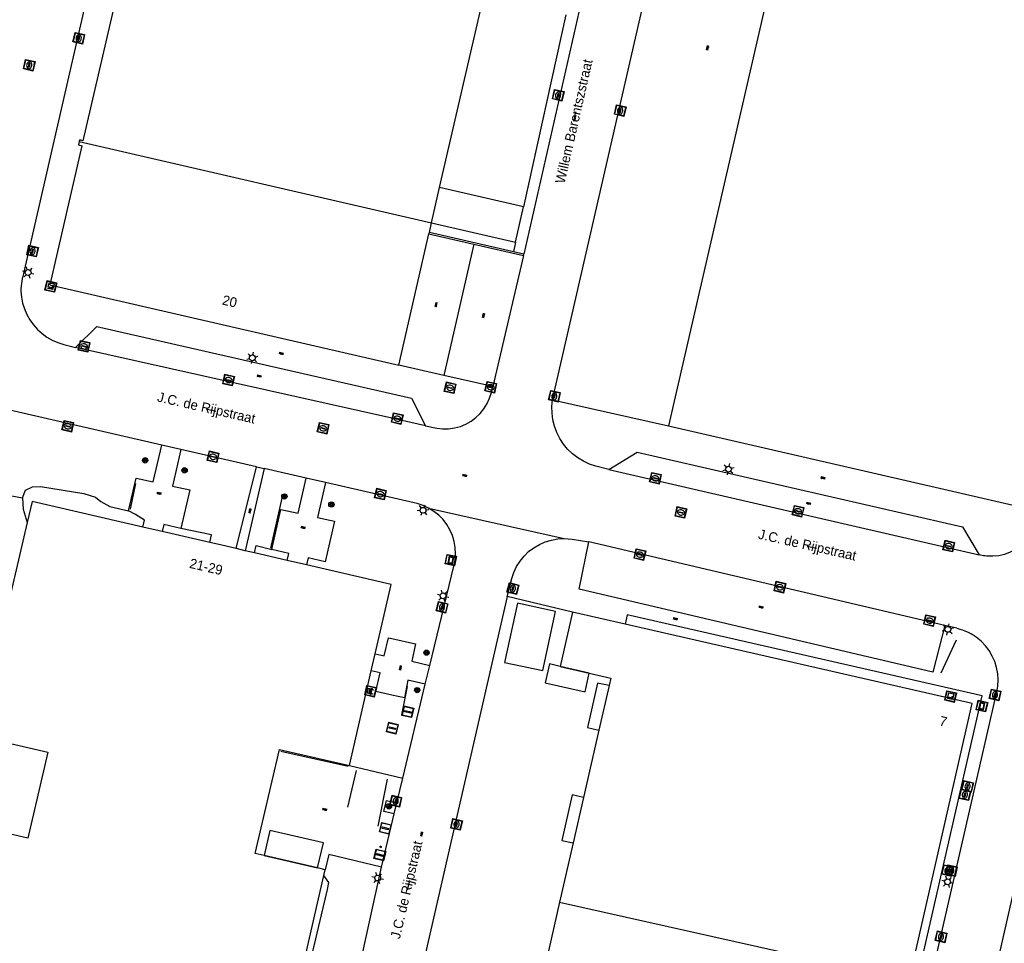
# Model space of a CAD drawing. Header units: metres. Extents: x 93870 to 95789, y 463036 to 464040.
# Tile 262 of 344: x 94962 to 95063, y 463839 to 463934. Entities that reach past the tile are written whole.
import ezdxf
from ezdxf.enums import TextEntityAlignment as Align

# ---------------------------------------------------------------- set-up
doc = ezdxf.new("R2010")
doc.units = ezdxf.units.M
doc.header["$LTSCALE"] = 25.4
for name, color, linetype in [('B_BEBOUWINGSGRENS_0', 1, 'Continuous'), ('B_LUIFEL_1', 200, 'Continuous'), ('B_TUSSENMUUR_0', 7, 'Continuous'), ('G_GRENS_ALGEMEEN_0', 7, 'Continuous'), ('Q_BANK_0', 7, 'Continuous'), ('Q_BOOM_0', 3, 'Continuous'), ('Q_BRANDKRAAN_0', 5, 'Continuous'), ('Q_CAI-KAST_0', 10, 'Continuous'), ('Q_FIETSENREK_LIJN_0', 7, 'Continuous'), ('Q_INSPECTIE_OF_RIOOLPUT_0', 253, 'Continuous'), ('Q_KOLK_0', 254, 'Continuous'), ('Q_LICHTMAST_0', 2, 'Continuous'), ('Q_STRAATNAAMBORD_0', 7, 'Continuous'), ('Q_VLAGGENMAST_0', 191, 'Continuous'), ('Q_WATERLEIDINGPUT_0', 5, 'Continuous'), ('S_GBKN_SYMBOOL_OV_GROOT_0', 7, 'Continuous'), ('T_CULTUURGRENS_0', 76, 'Continuous'), ('T_HEK_0', 57, 'Continuous'), ('V_WEGGRENS_0', 7, 'Continuous'), ('Z_GBKN_HUISNUMMER_0', 252, 'Continuous'), ('Z_STRAATNAAM_0', 252, 'Continuous')]:
    doc.layers.add(name, color=color, linetype=linetype)
doc.layers.add('Q_AFSLUITPAAL_0', color=7, linetype='Continuous', true_color=0xf86a3a)
doc.layers.add('Q_PAALTJE_0', color=7, linetype='Continuous', true_color=0x666666)

# ---------------------------------------------------------------- blocks, each defined once
blk = doc.blocks.new('Q_STRAATNAAMBORD')
for points in [[(-0.5, 0.5), (0.5, 0.5), (0.5, -0.5), (-0.5, -0.5)], [(-0.37, 0.22), (0.36, 0.22), (0.36, -0.21), (-0.37, -0.21)]]:
    blk.add_lwpolyline(points, close=True)
for points in [[(-0.44, 0.46), (0.44, 0.46, -0.414214), (0.46, 0.44), (0.46, -0.44, -0.414214), (0.44, -0.46), (-0.44, -0.46, -0.414214), (-0.46, -0.44), (-0.46, 0.44), (-0.46, 0.44), (-0.46, 0.45), (-0.46, 0.45), (-0.46, 0.45), (-0.46, 0.45), (-0.46, 0.45), (-0.46, 0.45), (-0.46, 0.46), (-0.46, 0.46), (-0.46, 0.46), (-0.45, 0.46), (-0.45, 0.46), (-0.45, 0.46), (-0.45, 0.46), (-0.45, 0.46), (-0.45, 0.46), (-0.44, 0.46), (-0.44, 0.46)], [(-0.29, 0.16), (0.28, 0.16, -0.414214), (0.3, 0.14), (0.3, -0.13, -0.414214), (0.28, -0.16), (-0.29, -0.16, -0.414214), (-0.31, -0.13), (-0.31, 0.14), (-0.31, 0.14), (-0.31, 0.14), (-0.31, 0.14), (-0.31, 0.15), (-0.31, 0.15), (-0.31, 0.15), (-0.3, 0.15), (-0.3, 0.15), (-0.3, 0.15), (-0.3, 0.16), (-0.3, 0.16), (-0.3, 0.16), (-0.3, 0.16), (-0.29, 0.16), (-0.29, 0.16), (-0.29, 0.16), (-0.29, 0.16), (-0.29, 0.16)]]:
    blk.add_lwpolyline(points, format="xyb")
blk = doc.blocks.new('Q_CAI-KAST')
for points in [[(-0.5, 0.5), (0.5, 0.5), (0.5, -0.5), (-0.5, -0.5)], [(-0.26, 0.26), (0.25, 0.26), (0.25, 0.19), (-0.26, 0.19)], [(-0.26, 0.11), (0.25, 0.11), (0.25, -0.33), (-0.26, -0.33)]]:
    blk.add_lwpolyline(points, close=True)
blk.add_lwpolyline([(-0.44, 0.46), (0.44, 0.46, -0.414214), (0.46, 0.44), (0.46, -0.44, -0.414214), (0.44, -0.46), (-0.44, -0.46, -0.414214), (-0.46, -0.44), (-0.46, 0.44), (-0.46, 0.44), (-0.46, 0.45), (-0.46, 0.45), (-0.46, 0.45), (-0.46, 0.45), (-0.46, 0.45), (-0.46, 0.45), (-0.46, 0.46), (-0.46, 0.46), (-0.46, 0.46), (-0.45, 0.46), (-0.45, 0.46), (-0.45, 0.46), (-0.45, 0.46), (-0.45, 0.46), (-0.45, 0.46), (-0.44, 0.46), (-0.44, 0.46)], format="xyb")
blk.add_circle((-0.18, -0.03), 0.0354)
blk = doc.blocks.new('Q_LICHTMAST')
for points in [[(-0.26, 0.15), (-0.52, 0.3)], [(0, 0.3), (0, 0.6)], [(0.26, 0.15), (0.52, 0.3)], [(-0.26, -0.15), (-0.52, -0.3)], [(0, -0.3), (0, -0.6)], [(0.26, -0.15), (0.52, -0.3)]]:
    blk.add_lwpolyline(points)
blk.add_circle((0, 0), 0.3)
blk = doc.blocks.new('Q_VLAGGENMAST')
for points in [[(-0.5, 0.5), (0.5, 0.5), (0.5, -0.5), (-0.5, -0.5)], [(-0.08, 0.33), (0.07, 0.33), (0.07, -0.33), (-0.08, -0.33)]]:
    blk.add_lwpolyline(points, close=True)
blk.add_lwpolyline([(-0.44, 0.46), (0.44, 0.46, -0.414214), (0.46, 0.44), (0.46, -0.44, -0.414214), (0.44, -0.46), (-0.44, -0.46, -0.414214), (-0.46, -0.44), (-0.46, 0.44), (-0.46, 0.44), (-0.46, 0.45), (-0.46, 0.45), (-0.46, 0.45), (-0.46, 0.45), (-0.46, 0.45), (-0.46, 0.45), (-0.46, 0.46), (-0.46, 0.46), (-0.46, 0.46), (-0.45, 0.46), (-0.45, 0.46), (-0.45, 0.46), (-0.45, 0.46), (-0.45, 0.46), (-0.45, 0.46), (-0.44, 0.46), (-0.44, 0.46)], format="xyb")
blk = doc.blocks.new('Q_AFSLUITPAAL')
for points in [[(-0.5, 0.5), (0.5, 0.5), (0.5, -0.5), (-0.5, -0.5)], [(-0.08, 0.33), (0.07, 0.33), (0.07, -0.33), (-0.08, -0.33)]]:
    blk.add_lwpolyline(points, close=True)
blk.add_lwpolyline([(-0.44, 0.46), (0.44, 0.46, -0.414214), (0.46, 0.44), (0.46, -0.44, -0.414214), (0.44, -0.46), (-0.44, -0.46, -0.414214), (-0.46, -0.44), (-0.46, 0.44), (-0.46, 0.44), (-0.46, 0.45), (-0.46, 0.45), (-0.46, 0.45), (-0.46, 0.45), (-0.46, 0.45), (-0.46, 0.45), (-0.46, 0.46), (-0.46, 0.46), (-0.46, 0.46), (-0.45, 0.46), (-0.45, 0.46), (-0.45, 0.46), (-0.45, 0.46), (-0.45, 0.46), (-0.45, 0.46), (-0.44, 0.46), (-0.44, 0.46)], format="xyb")
blk = doc.blocks.new('Q_PAAL_STEEN')
for points in [[(-0.5, 0.5), (0.5, 0.5), (0.5, -0.5), (-0.5, -0.5)], [(-0.1, 0.3), (0.1, 0.3), (0.1, -0.3), (-0.1, -0.3)]]:
    blk.add_lwpolyline(points, close=True)
blk.add_lwpolyline([(-0.4, 0.5), (0.4, 0.5, -0.414214), (0.5, 0.4), (0.5, -0.4, -0.414214), (0.4, -0.5), (-0.4, -0.5, -0.414214), (-0.5, -0.4), (-0.5, 0.4), (-0.5, 0.4), (-0.5, 0.4), (-0.5, 0.4), (-0.5, 0.4), (-0.5, 0.5), (-0.5, 0.5), (-0.5, 0.5), (-0.5, 0.5), (-0.5, 0.5), (-0.5, 0.5), (-0.5, 0.5), (-0.5, 0.5), (-0.5, 0.5), (-0.4, 0.5), (-0.4, 0.5), (-0.4, 0.5), (-0.4, 0.5), (-0.4, 0.5)], format="xyb")
blk = doc.blocks.new('Q_PAALTJE')
at = {"color": 251, "true_color": 0x666666, "xscale": 0.1, "yscale": 0.1, "zscale": 0.01}
blk.add_blockref('Q_PAAL_STEEN', (0, 0), dxfattribs=at)
blk = doc.blocks.new('Q_INSPECTIE_OF_RIOOLPUT')
blk.add_lwpolyline([(-0.5, 0.5), (0.5, 0.5), (0.5, -0.5), (-0.5, -0.5)], close=True)
for points in [[(-0.44, 0.46), (0.44, 0.46, -0.414214), (0.46, 0.44), (0.46, -0.44, -0.414214), (0.44, -0.46), (-0.44, -0.46, -0.414214), (-0.46, -0.44), (-0.46, 0.44), (-0.46, 0.44), (-0.46, 0.45), (-0.46, 0.45), (-0.46, 0.45), (-0.46, 0.45), (-0.46, 0.45), (-0.46, 0.45), (-0.46, 0.46), (-0.46, 0.46), (-0.46, 0.46), (-0.45, 0.46), (-0.45, 0.46), (-0.45, 0.46), (-0.45, 0.46), (-0.45, 0.46), (-0.45, 0.46), (-0.44, 0.46), (-0.44, 0.46)], [(-0.34, 0.1, 0.380426), (-0.28, -0.18)], [(-0.01, 0.27, 0.240218), (-0.34, 0.1)], [(-0.19, 0.04, 0.853344), (-0.19, -0.03)], [(0.33, 0.11, 0.240191), (-0.01, 0.27)], [(0.18, -0.03, 0.849746), (0.18, 0.04)], [(0.27, -0.18, 0.380426), (0.33, 0.11)], [(-0.28, -0.18, 0.148452), (0.01, -0.26)], [(0.01, -0.26, 0.131742), (0.27, -0.18)]]:
    blk.add_lwpolyline(points, format="xyb")
for points in [[(-0.19, 0.04), (0.18, 0.04)], [(0.18, -0.03), (-0.19, -0.03)]]:
    blk.add_lwpolyline(points)
blk = doc.blocks.new('Q_KOLK')
blk.add_lwpolyline([(-0.5, 0.5), (0.5, 0.5), (0.5, -0.5), (-0.5, -0.5)], close=True)
for points in [[(-0.44, 0.46), (0.44, 0.46, -0.414214), (0.46, 0.44), (0.46, -0.44, -0.414214), (0.44, -0.46), (-0.44, -0.46, -0.414214), (-0.46, -0.44), (-0.46, 0.44, -0.414214), (-0.44, 0.46)], [(-0.34, 0.1, 0.380426), (-0.28, -0.18)], [(-0.01, 0.27, 0.240218), (-0.34, 0.1)], [(-0.19, 0.04, 0.853344), (-0.19, -0.03)], [(0.33, 0.11, 0.240191), (-0.01, 0.27)], [(0.18, -0.03, 0.849746), (0.18, 0.04)], [(0.27, -0.18, 0.380426), (0.33, 0.11)], [(-0.28, -0.18, 0.148452), (0.01, -0.26)], [(0.01, -0.26, 0.131742), (0.27, -0.18)]]:
    blk.add_lwpolyline(points, format="xyb")
for points in [[(-0.19, 0.04), (0.18, 0.04)], [(0.18, -0.03), (-0.19, -0.03)]]:
    blk.add_lwpolyline(points)
blk = doc.blocks.new('Q_WATERLEIDINGPUT')
blk.add_lwpolyline([(-0.5, 0.5), (0.5, 0.5), (0.5, -0.5), (-0.5, -0.5)], close=True)
for points in [[(-0.44, 0.46), (0.44, 0.46, -0.414214), (0.46, 0.44), (0.46, -0.44, -0.414214), (0.44, -0.46), (-0.44, -0.46, -0.414214), (-0.46, -0.44), (-0.46, 0.44), (-0.46, 0.44), (-0.46, 0.45), (-0.46, 0.45), (-0.46, 0.45), (-0.46, 0.45), (-0.46, 0.45), (-0.46, 0.45), (-0.46, 0.46), (-0.46, 0.46), (-0.46, 0.46), (-0.45, 0.46), (-0.45, 0.46), (-0.45, 0.46), (-0.45, 0.46), (-0.45, 0.46), (-0.45, 0.46), (-0.44, 0.46), (-0.44, 0.46)], [(-0.34, 0.1, 0.380426), (-0.28, -0.18)], [(-0.01, 0.27, 0.240218), (-0.34, 0.1)], [(-0.19, 0.04, 0.853344), (-0.19, -0.03)], [(0.33, 0.11, 0.240191), (-0.01, 0.27)], [(0.18, -0.03, 0.849746), (0.18, 0.04)], [(0.27, -0.18, 0.380426), (0.33, 0.11)], [(-0.28, -0.18, 0.148452), (0.01, -0.26)], [(0.01, -0.26, 0.131742), (0.27, -0.18)]]:
    blk.add_lwpolyline(points, format="xyb")
for points in [[(-0.19, 0.04), (0.18, 0.04)], [(0.18, -0.03), (-0.19, -0.03)]]:
    blk.add_lwpolyline(points)
blk = doc.blocks.new('Q_BRANDKRAAN')
blk.add_lwpolyline([(-0.5, 0.5), (0.5, 0.5), (0.5, -0.5), (-0.5, -0.5)], close=True)
for points in [[(-0.44, 0.46), (0.44, 0.46, -0.414214), (0.46, 0.44), (0.46, -0.44, -0.414214), (0.44, -0.46), (-0.44, -0.46, -0.414214), (-0.46, -0.44), (-0.46, 0.44), (-0.46, 0.44), (-0.46, 0.45), (-0.46, 0.45), (-0.46, 0.45), (-0.46, 0.45), (-0.46, 0.45), (-0.46, 0.45), (-0.46, 0.46), (-0.46, 0.46), (-0.46, 0.46), (-0.45, 0.46), (-0.45, 0.46), (-0.45, 0.46), (-0.45, 0.46), (-0.45, 0.46), (-0.45, 0.46), (-0.44, 0.46), (-0.44, 0.46)], [(-0.34, 0.1, 0.380426), (-0.28, -0.18)], [(-0.01, 0.27, 0.240218), (-0.34, 0.1)], [(-0.19, 0.04, 0.853344), (-0.19, -0.03)], [(0.33, 0.11, 0.240191), (-0.01, 0.27)], [(0.18, -0.03, 0.849746), (0.18, 0.04)], [(0.27, -0.18, 0.380426), (0.33, 0.11)], [(-0.28, -0.18, 0.148452), (0.01, -0.26)], [(0.01, -0.26, 0.131742), (0.27, -0.18)]]:
    blk.add_lwpolyline(points, format="xyb")
for points in [[(-0.19, 0.04), (0.18, 0.04)], [(0.18, -0.03), (-0.19, -0.03)]]:
    blk.add_lwpolyline(points)
blk = doc.blocks.new('Q_BANK')
blk.add_lwpolyline([(-0.5, 0.5), (0.5, 0.5), (0.5, -0.5), (-0.5, -0.5)], close=True)
blk.add_lwpolyline([(-0.44, 0.46), (0.44, 0.46, -0.414214), (0.46, 0.44), (0.46, -0.44, -0.414214), (0.44, -0.46), (-0.44, -0.46, -0.414214), (-0.46, -0.44), (-0.46, 0.44), (-0.46, 0.44), (-0.46, 0.45), (-0.46, 0.45), (-0.46, 0.45), (-0.46, 0.45), (-0.46, 0.45), (-0.46, 0.45), (-0.46, 0.46), (-0.46, 0.46), (-0.46, 0.46), (-0.45, 0.46), (-0.45, 0.46), (-0.45, 0.46), (-0.45, 0.46), (-0.45, 0.46), (-0.45, 0.46), (-0.44, 0.46), (-0.44, 0.46)], format="xyb")
for points in [[(-0.27, 0.02), (-0.37, -0.08)], [(-0.18, 0.13), (-0.27, 0.13), (-0.27, 0.28)], [(-0.27, 0.28), (0.26, 0.28), (0.26, 0.13), (0.17, 0.13)], [(-0.18, 0.02), (-0.27, 0.02)], [(-0.27, 0.02), (-0.18, 0.02)], [(-0.18, 0.02), (-0.18, 0.13)], [(-0.18, 0.13), (-0.14, 0.13)], [(-0.14, 0.13), (-0.14, 0.02)], [(0.13, 0.13), (-0.14, 0.13)], [(0.13, 0.02), (-0.14, 0.02)], [(-0.14, 0.02), (0.13, 0.02)], [(0.13, 0.02), (-0.14, 0.02)], [(-0.14, 0.02), (0.13, 0.02)], [(-0.14, 0.02), (0.13, 0.02)], [(0.13, 0.02), (0.13, 0.13)], [(0.13, 0.13), (0.17, 0.13)], [(0.17, 0.13), (0.17, 0.02)], [(0.17, 0.02), (0.26, 0.02)], [(0.17, 0.02), (0.26, 0.02)], [(0.26, 0.02), (0.36, -0.08)], [(-0.24, -0.08), (-0.37, -0.08)], [(-0.19, -0.08), (-0.19, -0.27), (-0.24, -0.27), (-0.24, -0.08)], [(-0.24, -0.08), (-0.19, -0.08)], [(0.18, -0.08), (-0.19, -0.08)], [(0.23, -0.08), (0.23, -0.27), (0.18, -0.27), (0.18, -0.08)], [(0.18, -0.08), (0.23, -0.08)], [(0.36, -0.08), (0.23, -0.08)]]:
    blk.add_lwpolyline(points)
blk = doc.blocks.new('Q_BOOM')
for radius in [0.27, 0.18, 0.09]:
    blk.add_circle((0, 0), radius)
blk = doc.blocks.new('S_GBKN_SYMBOOL_OV_GROOT')
for points in [[(-0.21875, 0.0625), (0.21875, 0.0625)], [(-0.21875, 0), (0.21875, 0)], [(-0.1875, 0.0625), (-0.1875, 0)], [(-0.125, 0.09375), (-0.125, 0.0625)], [(-0.125, 0), (-0.125, -0.0625)], [(-0.0625, 0.0625), (-0.0625, 0)], [(0, 0.09375), (0, 0.0625)], [(0, 0), (0, -0.0625)], [(0.0625, 0.0625), (0.0625, 0)], [(0.125, 0.09375), (0.125, 0.0625)], [(0.125, 0), (0.125, -0.0625)], [(0.1875, 0.0625), (0.1875, 0)], [(-0.21875, -0.0625), (0.21875, -0.0625)], [(-0.1875, -0.0625), (-0.1875, -0.09375)], [(-0.0625, -0.0625), (-0.0625, -0.09375)], [(0.0625, -0.0625), (0.0625, -0.09375)], [(0.1875, -0.0625), (0.1875, -0.09375)]]:
    blk.add_lwpolyline(points)

msp = doc.modelspace()

# ---------------------------------------------------------------- linework, layer by layer
at = {"layer": 'B_BEBOUWINGSGRENS_0'}
for p, q in [((95004.89, 463916.28), (95010.66, 463941.27)), ((95004.06, 463912.66), (95004.89, 463916.28)), ((95013.48, 463914.3), (95004.89, 463916.28)), ((95012.67, 463910.67), (95013.48, 463914.3)), ((95003.84, 463911.69), (95004.06, 463912.66)), ((95004.06, 463912.66), (95012.67, 463910.67)), ((95000.69, 463898.05), (95003.8, 463911.55)), ((95003.8, 463911.55), (95003.84, 463911.69)), ((94964.9, 463906.31), (95000.69, 463898.05)), ((94962.58, 463881.92), (94960.67, 463873.67)), ((94976.42, 463881), (94974.45, 463881.46)), ((94981.32, 463879.87), (94976.42, 463881)), ((94984.95, 463879.03), (94984.01, 463879.25)), ((94985.9, 463878.81), (94984.95, 463879.03)), ((94989.25, 463878.04), (94985.9, 463878.81)), ((94991.23, 463877.58), (94989.25, 463878.04)), ((95018.53, 463872.73), (95017.25, 463867.16)), ((95023.91, 463871.5), (95018.53, 463872.73)), ((94997.88, 463866.7), (94998.28, 463868.46)), ((95017.25, 463867.16), (95020.24, 463866.47)), ((94995.63, 463856.99), (94997.88, 463866.7)), ((95022.27, 463865.19), (95021.22, 463860.61)), ((95021.22, 463860.61), (95019.65, 463853.73)), ((95019.65, 463853.73), (95018.58, 463849.05)), ((95018.58, 463849.05), (95017.2, 463842.99)), ((94992.37, 463846.49), (94986.88, 463847.76)), ((94993.16, 463846.31), (94992.37, 463846.49)), ((94993.02, 463845.71), (94993.16, 463846.31)), ((94988.88, 463827.79), (94993.02, 463845.71)), ((95017.2, 463842.99), (95007.52, 463800.67))]:
    msp.add_line(p, q, dxfattribs=at)
for points in [[(94978.21, 463963.99), (94974.99, 463950.03), (94974.65, 463950.11), (94974.53, 463949.6), (94974.87, 463949.52), (94971.65, 463935.56), (94971.31, 463935.64), (94971.19, 463935.13), (94971.53, 463935.05), (94968.31, 463921.09), (94967.97, 463921.17), (94967.93, 463921)], [(95041.67, 463949.74), (95038.38, 463935.41), (95038.31, 463935.11), (95028.35, 463891.85)], [(94967.93, 463921), (94967.85, 463920.66), (94968.2, 463920.58), (94964.9, 463906.31)], [(95028.35, 463891.85), (95056.62, 463885.35), (95064.17, 463883.61)], [(94974.45, 463881.46), (94963.08, 463884.09), (94962.58, 463881.92)], [(94984.01, 463879.25), (94982.1, 463879.69), (94981.32, 463879.87)], [(94998.28, 463868.46), (94999.93, 463875.57), (94991.23, 463877.58)], [(95053.04, 463834.96), (95059.53, 463863.35), (95023.91, 463871.5)], [(95020.24, 463866.47), (95022.45, 463865.97), (95022.27, 463865.19)], [(94957.91, 463859.94), (94964.7, 463858.37), (94962.65, 463849.53), (94955.86, 463851.1)], [(94986.88, 463847.76), (94985.98, 463847.97), (94988.45, 463858.65), (94995.63, 463856.99)]]:
    msp.add_lwpolyline(points, dxfattribs=at)
at = {"layer": 'B_LUIFEL_1'}
for p, q in [((95020.24, 463866.48), (95017.25, 463867.16)), ((95020.24, 463866.47), (95020.24, 463866.48)), ((94992.37, 463846.49), (94992.37, 463846.49))]:
    msp.add_line(p, q, dxfattribs=at)
for points in [[(95016.78, 463872.79), (95012.88, 463873.64), (95011.56, 463867.58), (95015.46, 463866.73), (95016.78, 463872.79)], [(95017.25, 463867.16), (95016.17, 463867.41), (95015.73, 463865.49), (95019.81, 463864.56), (95020.24, 463866.47)], [(94992.37, 463846.49), (94992.97, 463849.07), (94987.48, 463850.34), (94986.88, 463847.76)], [(94986.88, 463847.76), (94986.88, 463847.76), (94992.37, 463846.49)]]:
    msp.add_lwpolyline(points, dxfattribs=at)
at = {"layer": 'B_TUSSENMUUR_0'}
for p, q in [((94967.93, 463921), (95004.06, 463912.66)), ((95017.2, 463842.99), (95053.04, 463834.96))]:
    msp.add_line(p, q, dxfattribs=at)
at = {"layer": 'G_GRENS_ALGEMEEN_0'}
for p, q in [((95012.46, 463909.71), (95003.84, 463911.69)), ((94978.36, 463889.42), (94977.5, 463885.66)), ((94972.99, 463883.13), (94973.76, 463886.47)), ((94993.18, 463886.02), (94992.36, 463882.43)), ((94987.67, 463879.15), (94988.61, 463883.25)), ((94995.63, 463856.99), (95001.11, 463855.71))]:
    msp.add_line(p, q, dxfattribs=at)
for points in [[(94973.76, 463886.47), (94975.52, 463886.1), (94976.38, 463889.87)], [(94988.61, 463883.25), (94990.37, 463882.87), (94991.2, 463886.47)], [(94977.5, 463885.66), (94979.26, 463885.28), (94978.35, 463881.31)], [(94974.45, 463881.46), (94974.61, 463882.17), (94973.7, 463882.75), (94972.99, 463883.13)], [(94992.36, 463882.43), (94994.12, 463882.05), (94993.16, 463877.88), (94991.4, 463878.29), (94991.23, 463877.58)], [(94978.35, 463881.31), (94976.59, 463881.71), (94976.42, 463881)], [(94989.25, 463878.04), (94989.42, 463878.75), (94987.67, 463879.15)], [(94998.28, 463868.46), (94999.21, 463868.24), (94999.64, 463870.09), (95000, 463870.01), (95002.4, 463869.47), (95002.04, 463867.7), (95003.87, 463867.26)], [(95003.41, 463865.33), (95001.64, 463865.76), (95001.28, 463863.94), (95000, 463864.21), (94998.36, 463864.59), (94998.8, 463866.49), (94997.88, 463866.7)], [(95022.27, 463865.19), (95021.1, 463865.46), (95020.05, 463860.88), (95021.22, 463860.61)], [(95019.65, 463853.73), (95018.48, 463854), (95017.41, 463849.32), (95018.58, 463849.05)], [(95000.23, 463852.03), (94999.17, 463852.28), (94999.44, 463853.4), (95000.5, 463853.15)], [(94998.92, 463846.57), (94993.52, 463847.87), (94993.16, 463846.31)]]:
    msp.add_lwpolyline(points, dxfattribs=at)
at = {"layer": 'Q_FIETSENREK_LIJN_0'}
for p, q in [((94973.71, 463885.93), (94973.15, 463883.3)), ((94988.69, 463884.41), (94987.56, 463879.28)), ((95056.33, 463866.5), (95057.92, 463869.88)), ((95001.01, 463862.21), (95001.59, 463865.1)), ((94995.51, 463856.88), (94988.62, 463858.45)), ((94995.46, 463852.73), (94996.35, 463856.48)), ((94998.6, 463850.78), (94999.55, 463855.61))]:
    msp.add_line(p, q, dxfattribs=at)
at = {"layer": 'T_CULTUURGRENS_0'}
msp.add_line((94958.89, 463885.06), (94962.1, 463884.45), dxfattribs=at)
for points in [[(94962.1, 463884.45), (94962.41, 463885.26), (94963.13, 463885.58), (94963.94, 463885.63), (94968.4, 463884.89), (94969.6, 463884.54), (94970.13, 463884.08), (94971.07, 463883.56), (94972.99, 463883.13)], [(94962.1, 463884.45), (94962.17, 463883.31), (94962.58, 463881.92)], [(94981.32, 463879.87), (94981.5, 463880.65), (94978.35, 463881.31)], [(94985.9, 463878.81), (94986.06, 463879.57), (94987.67, 463879.15)], [(94989.45, 463827.66), (94993.39, 463844.26), (94993.52, 463844.98), (94993.02, 463845.71)]]:
    msp.add_lwpolyline(points, dxfattribs=at)
at = {"layer": 'T_HEK_0'}
for p, q in [((95017.85, 463934.02), (95013.48, 463914.3)), ((95012.67, 463910.67), (95012.46, 463909.71)), ((95005.32, 463897.01), (95000.69, 463898.05)), ((95010.34, 463895.88), (95005.32, 463897.01)), ((95016.48, 463894.51), (95028.35, 463891.85))]:
    msp.add_line(p, q, dxfattribs=at)
at = {"layer": 'V_WEGGRENS_0'}
for p, q in [((95016.48, 463894.51), (95036.33, 463981.17)), ((95026.99, 463968.74), (95013.53, 463909.46)), ((95003.8, 463911.55), (95008.39, 463910.49)), ((95008.39, 463910.49), (95005.32, 463897.01)), ((95008.39, 463910.49), (95013.5, 463909.31)), ((95013.53, 463909.46), (95012.46, 463909.71)), ((95013.5, 463909.31), (95010.34, 463895.88)), ((95013.5, 463909.31), (95013.53, 463909.46)), ((94962.08, 463906.98), (94962.07, 463906.93)), ((94967.53, 463899.88), (94969.73, 463902.04)), ((94976.38, 463889.87), (94960.8, 463893.44)), ((94978.36, 463889.42), (94976.38, 463889.87)), ((94986.09, 463887.64), (94978.36, 463889.42)), ((95022.25, 463887.36), (95025.16, 463889.15)), ((94984.01, 463879.25), (94986.09, 463887.64)), ((94986.89, 463887.46), (94984.95, 463879.03)), ((94986.09, 463887.64), (94986.89, 463887.46)), ((94991.2, 463886.47), (94986.89, 463887.46)), ((95022.25, 463887.36), (95060.23, 463878.61)), ((94993.18, 463886.02), (94991.2, 463886.47)), ((95003.76, 463883.4), (95017.68, 463880.27)), ((95056.72, 463871.37), (95020.2, 463879.93)), ((95018.53, 463872.73), (95011.82, 463874.33)), ((95057.93, 463871.08), (95056.72, 463871.37)), ((95003.41, 463865.33), (95003.87, 463867.26)), ((95001.11, 463855.71), (95003.41, 463865.33)), ((95043.93, 463791.52), (95060.54, 463864.15)), ((95067.82, 463862.15), (95061.03, 463832.04)), ((95000.5, 463853.15), (95001.11, 463855.71)), ((95000.23, 463852.03), (95000.5, 463853.15)), ((94998.92, 463846.57), (95000.23, 463852.03)), ((94994.52, 463826.49), (94998.92, 463846.57))]:
    msp.add_line(p, q, dxfattribs=at)
for points in [[(94984.89, 464006.39), (94962.09, 463907.03), (94962.08, 463906.98)], [(94962.07, 463906.93), (94962.02, 463906.68), (94961.99, 463906.43), (94961.96, 463906.18), (94961.95, 463905.93), (94961.95, 463905.67), (94962, 463905.05), (94962.12, 463904.43), (94962.3, 463903.83), (94962.55, 463903.26), (94962.86, 463902.71), (94963.22, 463902.2), (94963.64, 463901.73), (94964.11, 463901.31), (94964.61, 463900.94), (94965.16, 463900.63), (94965.73, 463900.38), (94966.33, 463900.19), (94967.53, 463899.88)], [(94969.73, 463902.04), (95002.01, 463894.67), (95003.45, 463891.83)], [(95003.45, 463891.83), (95000, 463892.62), (94967.53, 463899.88)], [(95003.45, 463891.83), (95004.59, 463891.62), (95005.2, 463891.55), (95005.81, 463891.55), (95006.42, 463891.64), (95007.02, 463891.79), (95007.59, 463892.03), (95008.12, 463892.33), (95008.61, 463892.7), (95009.05, 463893.12), (95009.44, 463893.6), (95009.76, 463894.12), (95010.02, 463894.68), (95010.2, 463895.27), (95010.34, 463895.88)], [(95022.25, 463887.36), (95020.92, 463887.71), (95020.27, 463887.92), (95019.65, 463888.21), (95019.06, 463888.56), (95018.52, 463888.97), (95018.02, 463889.45), (95017.59, 463889.97), (95017.21, 463890.55), (95016.91, 463891.16), (95016.67, 463891.8), (95016.51, 463892.47), (95016.42, 463893.15), (95016.41, 463893.83), (95016.48, 463894.51)], [(95025.16, 463889.15), (95058.54, 463881.49), (95060.23, 463878.61)], [(95003.76, 463883.4), (95003.48, 463883.54), (95003.2, 463883.67), (95002.9, 463883.77), (95002.6, 463883.86), (95002.29, 463883.93), (94993.18, 463886.02)], [(95003.87, 463867.26), (95006.34, 463877.46), (95006.47, 463878.08), (95006.52, 463878.72), (95006.49, 463879.35), (95006.39, 463879.98), (95006.21, 463880.59), (95005.95, 463881.17), (95005.63, 463881.72), (95005.24, 463882.22), (95004.8, 463882.67), (95004.3, 463883.07), (95003.76, 463883.4)], [(95066.17, 463882.02), (95065.97, 463881.44), (95065.69, 463880.89), (95065.35, 463880.38), (95064.94, 463879.91), (95064.48, 463879.5), (95063.97, 463879.15), (95063.42, 463878.87), (95062.84, 463878.66), (95062.24, 463878.52), (95061.63, 463878.46), (95061.01, 463878.47)], [(95011.82, 463874.33), (95012.3, 463876.17), (95012.51, 463876.8), (95012.79, 463877.4), (95013.14, 463877.96), (95013.55, 463878.47), (95014.02, 463878.94), (95014.55, 463879.34), (95015.12, 463879.67), (95015.73, 463879.94), (95016.36, 463880.13), (95017.02, 463880.24), (95017.68, 463880.27)], [(95017.68, 463880.27), (95018.48, 463880.2), (95020.2, 463879.93)], [(95056.72, 463871.37), (95055.49, 463866.56), (95019.22, 463875.08), (95020.2, 463879.93)], [(95061.01, 463878.47), (95060.85, 463878.49), (95060.69, 463878.51), (95060.54, 463878.54), (95060.38, 463878.57), (95060.23, 463878.61)], [(95011.82, 463874.33), (95000, 463822.67), (94995.63, 463803.57)], [(95060.54, 463864.15), (95024.13, 463872.47), (95023.91, 463871.5)], [(95057.93, 463871.08), (95058.24, 463871), (95058.54, 463870.9), (95058.84, 463870.79), (95059.12, 463870.66), (95059.4, 463870.51)], [(95061.88, 463863.81), (95062.04, 463864.51), (95062.15, 463865.13), (95062.18, 463865.77), (95062.14, 463866.41), (95062.02, 463867.04), (95061.84, 463867.65), (95061.58, 463868.23), (95061.26, 463868.78), (95060.87, 463869.29), (95060.43, 463869.75), (95059.94, 463870.16), (95059.4, 463870.51)], [(95045.25, 463791.25), (95045.84, 463793.76), (95061.88, 463863.81)]]:
    msp.add_lwpolyline(points, dxfattribs=at)
at = {"layer": 'Z_STRAATNAAM_0'}
for p, q in [((95018.64, 463923.09), (95018.87, 463924.06)), ((94980.94, 463893.58), (94981.92, 463893.36)), ((95042.58, 463879.51), (95043.55, 463879.29)), ((95001.61, 463844.22), (95001.84, 463845.19))]:
    msp.add_line(p, q, dxfattribs=at)

# ---------------------------------------------------------------- block references
at = {"layer": 'Q_AFSLUITPAAL_0', "rotation": 76.55073723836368}
msp.add_blockref('Q_AFSLUITPAAL', (94999.32, 463850.55), dxfattribs=at)
at = {"layer": 'Q_BANK_0', "rotation": 76.98038805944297}
msp.add_blockref('Q_BANK', (94997.81, 463864.61), dxfattribs=at)
at = {"layer": 'Q_BOOM_0'}
for p, rotation in [((94974.68, 463888.3), 77.06760564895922), ((94978.73, 463887.28), 77.07114942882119), ((94988.97, 463884.6), 167.7473975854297), ((94993.79, 463883.77), 77.0754954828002), ((95003.55, 463868.57), 76.38104789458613), ((95002.59, 463864.73), 76.54930401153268), ((94999.69, 463852.8), 76.57981644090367)]:
    msp.add_blockref('Q_BOOM', p, dxfattribs=dict(at, rotation=rotation))
at = {"layer": 'Q_BRANDKRAAN_0', "rotation": 167.3552066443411}
msp.add_blockref('Q_BRANDKRAAN', (95005.97, 463895.75), dxfattribs=at)
at = {"layer": 'Q_CAI-KAST_0'}
for p, rotation in [((94965.01, 463906.14), 167.004214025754), ((95057.3, 463864.07), 167.1138615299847)]:
    msp.add_blockref('Q_CAI-KAST', p, dxfattribs=dict(at, rotation=rotation))
at = {"layer": 'Q_INSPECTIE_OF_RIOOLPUT_0'}
for p, rotation in [((94962.8, 463928.84), 77.3340191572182), ((94992.94, 463891.59), 167.4026475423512), ((95029.64, 463882.96), 167.0203701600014)]:
    msp.add_blockref('Q_INSPECTIE_OF_RIOOLPUT', p, dxfattribs=dict(at, rotation=rotation))
at = {"layer": 'Q_KOLK_0'}
for p, rotation in [((94967.88, 463931.61), 77.07363266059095), ((95017.05, 463925.75), 77.20918538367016), ((95023.41, 463924.18), 77.0986114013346), ((94963.14, 463909.77), 77.07363266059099), ((94968.42, 463900), 167.4026475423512), ((94983.24, 463896.54), 167.4026475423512), ((95010.14, 463895.8), 167.3552066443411), ((95016.66, 463894.88), 77.09861140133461), ((94966.75, 463891.8), 167.0778938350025), ((95000.55, 463892.58), 167.102453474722), ((94981.65, 463888.67), 167.0763092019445), ((95027.02, 463886.46), 167.0203701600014), ((94998.82, 463884.84), 167.0811463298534), ((95041.65, 463883.08), 167.0203701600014), ((95025.43, 463878.63), 166.8066239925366), ((95057.12, 463879.5), 167.0203701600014), ((95012.41, 463875.15), 75.37912601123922), ((95039.79, 463875.29), 166.8066239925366), ((95005.14, 463873.23), 76.38104789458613), ((95055.15, 463871.86), 166.8066239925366), ((95061.86, 463864.24), 77.12049564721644), ((95000.39, 463853.34), 76.55000372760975), ((95006.63, 463850.95), 77.11235076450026), ((95056.32, 463839.42), 77.10248275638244)]:
    msp.add_blockref('Q_KOLK', p, dxfattribs=dict(at, rotation=rotation))
at = {"layer": 'Q_LICHTMAST_0'}
for p, rotation in [((94962.68, 463907.57), 77.07363266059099), ((94985.68, 463898.81), 167.1389758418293), ((95034.52, 463887.4), 167.0832492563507), ((95003.19, 463883.18), 157.0419445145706), ((95005.24, 463874.41), 76.38104789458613), ((95057.02, 463870.96), 166.8093892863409), ((94998.54, 463845.45), 77.64891772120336), ((95056.99, 463845.06), 77.10248275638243)]:
    msp.add_blockref('Q_LICHTMAST', p, dxfattribs=dict(at, rotation=rotation))
at = {"layer": 'Q_PAALTJE_0', "rotation": 76.55073723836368}
msp.add_blockref('Q_PAALTJE', (94998.84, 463848.65), dxfattribs=at)
at = {"layer": 'Q_STRAATNAAMBORD_0'}
for p, rotation in [((95006.04, 463878.07), 78.45996523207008), ((95060.51, 463863.1), 77.11835838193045)]:
    msp.add_blockref('Q_STRAATNAAMBORD', p, dxfattribs=dict(at, rotation=rotation))
at = {"layer": 'Q_VLAGGENMAST_0'}
for p, rotation in [((95001.63, 463862.51), 76.54930401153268), ((95000.04, 463860.83), 76.54930401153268), ((94998.76, 463847.82), 76.55073723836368)]:
    msp.add_blockref('Q_VLAGGENMAST', p, dxfattribs=dict(at, rotation=rotation))
at = {"layer": 'Q_WATERLEIDINGPUT_0'}
for p, rotation in [((95059.05, 463854.86), 77.11835838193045), ((95058.77, 463853.99), 77.11835838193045), ((95056.99, 463846.22), 77.11835838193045), ((95057.38, 463846.22), 77.10248275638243)]:
    msp.add_blockref('Q_WATERLEIDINGPUT', p, dxfattribs=dict(at, rotation=rotation))
at = {"layer": 'S_GBKN_SYMBOOL_OV_GROOT_0'}
for p, rotation in [((95032.38, 463930.63), 77.03556372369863), ((95004.54, 463904.28), 77.01034457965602), ((95009.41, 463903.17), 76.78683117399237), ((94988.66, 463899.26), 167.1389758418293), ((94986.39, 463896.94), 167.4026475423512), ((95007.48, 463886.74), 167.2986492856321), ((95044.22, 463886.49), 167.0832492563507), ((94976.12, 463884.91), 168.1031434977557), ((94985.45, 463883.13), 77.03567714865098), ((95042.75, 463883.88), 167.0832492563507), ((94990.89, 463881.4), 167.7473975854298), ((95037.87, 463873.24), 166.8066239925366), ((95029.08, 463872.04), 167.1284167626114), ((95000.88, 463867.02), 78.56526750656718), ((94993.12, 463852.48), 166.9604046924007), ((95003.06, 463849.97), 77.11235076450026)]:
    msp.add_blockref('S_GBKN_SYMBOOL_OV_GROOT', p, dxfattribs=dict(at, rotation=rotation))

# ---------------------------------------------------------------- texts
at = {"layer": 'Z_GBKN_HUISNUMMER_0', "linetype": 'Continuous'}
for s, rotation, p in [('20', 347, (94983.36, 463904.62)), ('21-29', 347, (94980.94, 463877.39)), ('7', 347.1, (95056.55, 463861.52))]:
    msp.add_text(s, height=1, rotation=rotation, dxfattribs=at).set_placement(p, align=Align.MIDDLE)
at = {"layer": 'Z_STRAATNAAM_0', "linetype": 'Continuous'}
for s, rotation, p in [('Willem Barentszstraat', 77.1729, (95018.64, 463923.09)), ('J.C. de Rijpstraat', 347.117, (94980.94, 463893.58)), ('J.C. de Rijpstraat', 347.1729, (95042.58, 463879.51)), ('J.C. de Rijpstraat', 76.8251, (95001.61, 463844.22))]:
    msp.add_text(s, height=1, rotation=rotation, dxfattribs=at).set_placement(p, align=Align.MIDDLE)

doc.saveas('drawing.dxf')
